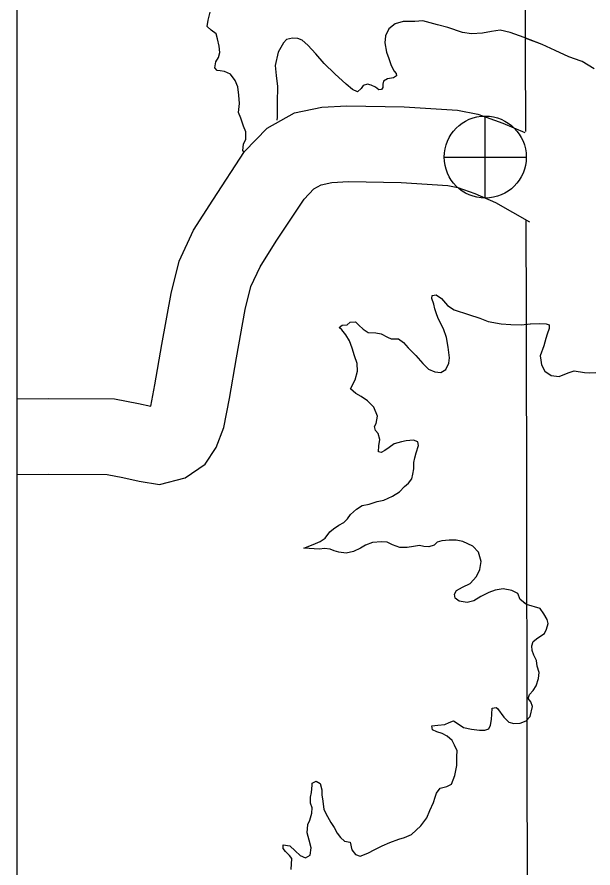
# Model space of a CAD drawing. Extents: x 1374139 to 1377472, y 1168351 to 1170484.
# Drawn here: x 1374299.15 to 1374321.95, y 1170060.21 to 1170093.91 of the extents above; entities that cross this region are included whole.
import ezdxf

# ---------------------------------------------------------------- set-up
doc = ezdxf.new("R2010")
doc.units = 0
doc.layers.add('26', color=7, linetype='Continuous')
doc.layers.add('Default', color=7, linetype='Continuous')

msp = doc.modelspace()

# ---------------------------------------------------------------- linework, layer by layer
at = {"layer": '26'}
msp.add_lwpolyline([(1374299.152, 1170388.771), (1375028.549, 1170388.771), (1375028.549, 1169604.285), (1374299.152, 1169604.285)], close=True, dxfattribs=at)
at = {"layer": 'Default'}
for p, q in [((1374317.686, 1170086.738), (1374317.686, 1170089.988)), ((1374316.061, 1170088.363), (1374319.311, 1170088.363))]:
    msp.add_line(p, q, dxfattribs=at)
for points in [[(1374319.287, 1170089.378), (1374319.21, 1170109.002), (1374319.209, 1170117.582), (1374318.066, 1170118.25), (1374316.999, 1170118.63), (1374315.986, 1170118.8), (1374315.206, 1170118.794), (1374314.399, 1170118.708), (1374313.657, 1170118.803), (1374312.961, 1170119.1), (1374311.769, 1170119.747), (1374309.752, 1170121.14), (1374307.499, 1170122.868), (1374304.377, 1170125.04), (1374301.177, 1170127.161), (1374299.152, 1170128.614)], [(1374319.287, 1170089.378), (1374319.21, 1170109.002), (1374319.209, 1170117.582), (1374318.066, 1170118.25), (1374316.999, 1170118.63), (1374315.986, 1170118.8), (1374315.206, 1170118.794), (1374314.399, 1170118.708), (1374313.657, 1170118.803), (1374312.961, 1170119.1), (1374311.769, 1170119.747), (1374309.752, 1170121.14), (1374308.172, 1170122.352)], [(1374308.124, 1170088.576), (1374308.092, 1170088.62), (1374308.117, 1170088.871), (1374308.212, 1170089.074), (1374308.207, 1170089.364), (1374308.122, 1170089.593), (1374308.006, 1170089.911), (1374307.922, 1170090.13), (1374307.955, 1170090.482), (1374307.928, 1170090.822), (1374307.891, 1170091.142), (1374307.786, 1170091.4), (1374307.601, 1170091.647), (1374307.369, 1170091.753), (1374307.199, 1170091.779), (1374307.079, 1170091.797), (1374306.987, 1170091.895), (1374307.022, 1170092.137), (1374307.128, 1170092.309), (1374307.175, 1170092.501), (1374307.16, 1170092.751), (1374307.094, 1170093.05), (1374307.04, 1170093.25), (1374306.837, 1170093.396), (1374306.684, 1170093.533), (1374306.719, 1170093.784), (1374306.793, 1170094.097)], [(1374308.124, 1170088.576), (1374308.092, 1170088.62), (1374308.117, 1170088.871), (1374308.212, 1170089.074), (1374308.207, 1170089.364), (1374308.122, 1170089.593), (1374308.006, 1170089.911), (1374307.922, 1170090.13), (1374307.955, 1170090.482), (1374307.928, 1170090.822), (1374307.891, 1170091.142), (1374307.786, 1170091.4), (1374307.601, 1170091.647), (1374307.369, 1170091.753), (1374307.199, 1170091.779), (1374307.079, 1170091.797), (1374306.987, 1170091.895), (1374307.022, 1170092.137), (1374307.128, 1170092.309), (1374307.175, 1170092.501), (1374307.16, 1170092.751), (1374307.094, 1170093.05), (1374307.04, 1170093.25), (1374306.837, 1170093.396), (1374306.684, 1170093.533), (1374306.719, 1170093.784), (1374306.793, 1170094.097)], [(1374321.521, 1170092.155), (1374321.484, 1170092.168), (1374320.991, 1170092.339), (1374320.456, 1170092.588), (1374319.942, 1170092.819), (1374319.227, 1170093.095), (1374318.673, 1170093.294), (1374318.281, 1170093.397), (1374317.932, 1170093.339), (1374317.584, 1170093.272), (1374317.145, 1170093.243), (1374316.784, 1170093.296), (1374316.2, 1170093.495), (1374315.798, 1170093.607), (1374315.216, 1170093.756), (1374314.896, 1170093.739), (1374314.436, 1170093.73), (1374314.118, 1170093.643), (1374313.873, 1170093.438), (1374313.738, 1170093.164), (1374313.714, 1170092.883), (1374313.781, 1170092.524), (1374313.866, 1170092.265), (1374313.961, 1170091.986), (1374314.076, 1170091.768), (1374314.158, 1170091.669), (1374314.169, 1170091.579), (1374314.061, 1170091.507), (1374313.822, 1170091.462), (1374313.664, 1170091.369), (1374313.636, 1170091.248), (1374313.629, 1170091.117), (1374313.581, 1170091.036), (1374313.471, 1170091.034), (1374313.339, 1170091.132), (1374313.177, 1170091.219), (1374313.026, 1170091.256), (1374312.858, 1170091.202), (1374312.78, 1170091.08), (1374312.633, 1170090.947), (1374312.431, 1170091.043), (1374312.187, 1170091.249), (1374311.739, 1170091.661), (1374311.311, 1170092.073), (1374310.984, 1170092.457), (1374310.667, 1170092.792), (1374310.443, 1170092.998), (1374310.262, 1170093.064), (1374310.062, 1170093.07), (1374309.823, 1170093.025), (1374309.696, 1170092.892), (1374309.493, 1170092.517), (1374309.374, 1170091.994), (1374309.412, 1170091.594), (1374309.46, 1170091.154), (1374309.453, 1170090.532), (1374309.454, 1170089.951), (1374309.44, 1170089.829)], [(1374321.521, 1170092.155), (1374321.484, 1170092.168), (1374320.991, 1170092.339), (1374320.456, 1170092.588), (1374319.942, 1170092.819), (1374319.227, 1170093.095), (1374318.673, 1170093.294), (1374318.281, 1170093.397), (1374317.932, 1170093.339), (1374317.584, 1170093.272), (1374317.145, 1170093.243), (1374316.784, 1170093.296), (1374316.2, 1170093.495), (1374315.798, 1170093.607), (1374315.216, 1170093.756), (1374314.896, 1170093.739), (1374314.436, 1170093.73), (1374314.118, 1170093.643), (1374313.873, 1170093.438), (1374313.738, 1170093.164), (1374313.714, 1170092.883), (1374313.781, 1170092.524), (1374313.866, 1170092.265), (1374313.961, 1170091.986), (1374314.076, 1170091.768), (1374314.158, 1170091.669), (1374314.169, 1170091.579), (1374314.061, 1170091.507), (1374313.822, 1170091.462), (1374313.664, 1170091.369), (1374313.636, 1170091.248), (1374313.629, 1170091.117), (1374313.581, 1170091.036), (1374313.471, 1170091.034), (1374313.339, 1170091.132), (1374313.177, 1170091.219), (1374313.026, 1170091.256), (1374312.858, 1170091.202), (1374312.78, 1170091.08), (1374312.633, 1170090.947), (1374312.431, 1170091.043), (1374312.187, 1170091.249), (1374311.739, 1170091.661), (1374311.311, 1170092.073), (1374310.984, 1170092.457), (1374310.667, 1170092.792), (1374310.443, 1170092.998), (1374310.262, 1170093.064), (1374310.062, 1170093.07), (1374309.823, 1170093.025), (1374309.696, 1170092.892), (1374309.493, 1170092.517), (1374309.374, 1170091.994), (1374309.412, 1170091.594), (1374309.46, 1170091.154), (1374309.453, 1170090.532), (1374309.454, 1170089.951), (1374309.44, 1170089.829)], [(1374321.521, 1170092.155), (1374321.484, 1170092.168), (1374320.991, 1170092.339), (1374320.456, 1170092.588), (1374319.942, 1170092.819), (1374319.266, 1170093.08)], [(1374321.521, 1170092.155), (1374321.484, 1170092.168), (1374320.991, 1170092.339), (1374320.456, 1170092.588), (1374319.942, 1170092.819), (1374319.266, 1170093.08)], [(1374321.999, 1170091.863), (1374321.521, 1170092.155)], [(1374321.999, 1170091.863), (1374321.521, 1170092.155)], [(1374299.152, 1170078.795), (1374300.409, 1170078.809), (1374303.014, 1170078.787), (1374303.959, 1170078.612), (1374304.447, 1170078.499), (1374304.607, 1170079.345), (1374304.884, 1170080.94), (1374305.254, 1170082.961), (1374305.568, 1170084.248), (1374306.142, 1170085.472), (1374306.898, 1170086.66), (1374308.163, 1170088.582), (1374309.05, 1170089.508), (1374310.139, 1170090.114), (1374311.219, 1170090.339), (1374312.214, 1170090.395), (1374314.475, 1170090.357), (1374316.59, 1170090.218), (1374317.393, 1170090.061), (1374318.384, 1170089.712), (1374319.249, 1170089.332)], [(1374299.152, 1170075.795), (1374300.413, 1170075.809), (1374302.727, 1170075.789), (1374303.346, 1170075.675), (1374303.992, 1170075.524), (1374304.786, 1170075.393), (1374305.812, 1170075.661), (1374306.594, 1170076.206), (1374307.031, 1170076.87), (1374307.34, 1170077.652), (1374307.559, 1170078.81), (1374307.837, 1170080.413), (1374308.189, 1170082.335), (1374308.411, 1170083.245), (1374308.776, 1170084.024), (1374309.416, 1170085.03), (1374310.518, 1170086.704), (1374310.904, 1170087.106), (1374311.198, 1170087.27), (1374311.612, 1170087.356), (1374312.274, 1170087.394), (1374314.352, 1170087.359), (1374316.201, 1170087.237), (1374316.602, 1170087.158), (1374317.281, 1170086.919), (1374318.095, 1170086.562), (1374319.436, 1170085.796)], [(1374319.418, 1170047.501), (1374319.356, 1170058.005), (1374319.315, 1170082.131), (1374319.3, 1170085.871)], [(1374312.011, 1170081.522), (1374311.909, 1170081.621), (1374312.027, 1170081.703), (1374312.217, 1170081.727), (1374312.345, 1170081.83), (1374312.545, 1170081.834), (1374312.687, 1170081.706), (1374312.86, 1170081.55), (1374313.053, 1170081.413), (1374313.353, 1170081.399), (1374313.573, 1170081.364), (1374313.816, 1170081.228), (1374313.957, 1170081.171), (1374314.257, 1170081.167), (1374314.45, 1170081.02), (1374314.634, 1170080.814), (1374314.94, 1170080.509), (1374315.216, 1170080.184), (1374315.44, 1170079.968), (1374315.692, 1170079.863), (1374315.933, 1170079.837), (1374316.13, 1170079.952), (1374316.245, 1170080.205), (1374316.271, 1170080.416), (1374316.223, 1170080.836), (1374316.155, 1170081.225), (1374316.038, 1170081.564), (1374315.82, 1170081.97), (1374315.746, 1170082.199), (1374315.692, 1170082.359), (1374315.649, 1170082.538), (1374315.574, 1170082.767), (1374315.592, 1170082.888), (1374315.741, 1170082.911), (1374315.954, 1170082.765), (1374316.19, 1170082.489), (1374316.453, 1170082.314), (1374317.026, 1170082.135), (1374317.469, 1170081.983), (1374317.801, 1170081.86), (1374318.313, 1170081.76), (1374318.693, 1170081.738), (1374319.103, 1170081.726), (1374319.482, 1170081.764), (1374319.832, 1170081.771), (1374320.102, 1170081.766), (1374320.223, 1170081.728), (1374320.216, 1170081.578), (1374320.14, 1170081.356), (1374320.084, 1170081.184), (1374320.009, 1170080.892), (1374319.867, 1170080.498), (1374319.891, 1170080.318), (1374319.915, 1170080.138), (1374320.05, 1170079.881), (1374320.293, 1170079.715), (1374320.613, 1170079.681), (1374320.97, 1170079.819), (1374321.209, 1170079.894), (1374321.61, 1170079.832), (1374321.83, 1170079.816), (1374322.06, 1170079.831)], [(1374319.46, 1170081.761), (1374319.482, 1170081.764), (1374319.832, 1170081.771), (1374320.102, 1170081.766), (1374320.223, 1170081.728), (1374320.216, 1170081.578), (1374320.14, 1170081.356), (1374320.084, 1170081.184), (1374320.009, 1170080.892), (1374319.867, 1170080.498), (1374319.891, 1170080.318), (1374319.915, 1170080.138), (1374320.05, 1170079.881), (1374320.293, 1170079.715), (1374320.613, 1170079.681), (1374320.97, 1170079.819), (1374321.209, 1170079.894), (1374321.61, 1170079.832), (1374321.83, 1170079.816), (1374322.06, 1170079.831)], [(1374319.324, 1170070.644), (1374319.07, 1170070.84), (1374318.976, 1170071.078), (1374318.743, 1170071.204), (1374318.402, 1170071.267), (1374318.083, 1170071.211), (1374317.825, 1170071.125), (1374317.509, 1170070.958), (1374317.232, 1170070.792), (1374316.974, 1170070.727), (1374316.653, 1170070.781), (1374316.491, 1170070.898), (1374316.467, 1170071.058), (1374316.554, 1170071.2), (1374316.792, 1170071.335), (1374317.089, 1170071.481), (1374317.343, 1170071.757), (1374317.477, 1170072.03), (1374317.521, 1170072.352), (1374317.414, 1170072.721), (1374317.189, 1170072.957), (1374316.806, 1170073.139), (1374316.535, 1170073.194), (1374316.255, 1170073.188), (1374315.966, 1170073.163), (1374315.787, 1170073.119), (1374315.669, 1170072.996), (1374315.45, 1170072.932), (1374315.25, 1170072.948), (1374315.08, 1170072.984), (1374314.851, 1170072.94), (1374314.591, 1170072.904), (1374314.302, 1170072.908), (1374314.02, 1170073.003), (1374313.798, 1170073.109), (1374313.577, 1170073.134), (1374313.218, 1170073.107), (1374312.95, 1170073.001), (1374312.743, 1170072.877), (1374312.476, 1170072.751), (1374312.187, 1170072.675), (1374311.897, 1170072.719), (1374311.706, 1170072.776), (1374311.544, 1170072.833), (1374311.324, 1170072.858), (1374311.124, 1170072.844), (1374310.504, 1170072.872), (1374310.881, 1170073.02), (1374311.158, 1170073.146), (1374311.346, 1170073.27), (1374311.531, 1170073.524), (1374311.678, 1170073.647), (1374311.885, 1170073.782), (1374312.093, 1170073.896), (1374312.24, 1170074.04), (1374312.357, 1170074.212), (1374312.592, 1170074.428), (1374312.819, 1170074.562), (1374313.098, 1170074.618), (1374313.406, 1170074.725), (1374313.675, 1170074.78), (1374314.021, 1170074.937), (1374314.288, 1170075.113), (1374314.493, 1170075.318), (1374314.651, 1170075.451), (1374314.777, 1170075.624), (1374314.824, 1170075.806), (1374314.859, 1170076.017), (1374314.854, 1170076.267), (1374314.9, 1170076.459), (1374314.957, 1170076.65), (1374315.041, 1170076.943), (1374315.018, 1170077.093), (1374314.847, 1170077.159), (1374314.557, 1170077.133), (1374314.378, 1170077.09), (1374314.08, 1170077.014), (1374313.883, 1170076.869), (1374313.715, 1170076.746), (1374313.567, 1170076.672), (1374313.457, 1170076.69), (1374313.472, 1170076.931), (1374313.517, 1170077.183), (1374313.442, 1170077.412), (1374313.34, 1170077.54), (1374313.297, 1170077.699), (1374313.364, 1170077.811), (1374313.428, 1170078.103), (1374313.281, 1170078.461), (1374313.027, 1170078.706), (1374312.773, 1170078.882), (1374312.561, 1170078.998), (1374312.357, 1170079.184), (1374312.54, 1170079.548), (1374312.633, 1170079.881), (1374312.617, 1170080.192), (1374312.511, 1170080.5), (1374312.425, 1170080.799), (1374312.31, 1170081.087), (1374312.165, 1170081.325), (1374312.011, 1170081.522)], [(1374318.116, 1170066.57), (1374318.167, 1170066.531), (1374318.423, 1170066.186), (1374318.617, 1170065.989), (1374318.818, 1170065.933), (1374319.068, 1170065.948), (1374319.306, 1170066.043), (1374319.462, 1170066.207), (1374319.554, 1170066.609), (1374319.491, 1170066.789), (1374319.388, 1170066.927), (1374319.445, 1170067.078), (1374319.582, 1170067.242), (1374319.708, 1170067.424), (1374319.792, 1170067.717), (1374319.817, 1170067.958), (1374319.742, 1170068.207), (1374319.718, 1170068.427), (1374319.614, 1170068.635), (1374319.55, 1170068.825), (1374319.527, 1170069.005), (1374319.583, 1170069.176), (1374319.77, 1170069.33), (1374320.037, 1170069.496), (1374320.113, 1170069.668), (1374320.179, 1170069.89), (1374320.135, 1170070.059), (1374320.001, 1170070.277), (1374319.857, 1170070.485), (1374319.324, 1170070.644)], [(1374319.324, 1170070.644), (1374319.227, 1170070.719)], [(1374319.425, 1170066.877), (1374319.388, 1170066.927), (1374319.445, 1170067.078), (1374319.582, 1170067.242), (1374319.708, 1170067.424), (1374319.792, 1170067.717), (1374319.817, 1170067.958), (1374319.742, 1170068.207), (1374319.718, 1170068.427), (1374319.614, 1170068.635), (1374319.55, 1170068.825), (1374319.527, 1170069.005), (1374319.583, 1170069.176), (1374319.77, 1170069.33), (1374320.037, 1170069.496), (1374320.113, 1170069.668), (1374320.179, 1170069.89), (1374320.135, 1170070.059), (1374320.001, 1170070.277), (1374319.857, 1170070.485), (1374319.324, 1170070.644)], [(1374309.998, 1170060.152), (1374310.029, 1170060.593), (1374309.937, 1170060.702), (1374309.784, 1170060.869), (1374309.692, 1170060.978), (1374309.689, 1170061.128), (1374309.949, 1170061.093), (1374310.163, 1170060.897), (1374310.357, 1170060.71), (1374310.569, 1170060.614), (1374310.756, 1170060.718), (1374310.791, 1170061.01), (1374310.714, 1170061.319), (1374310.639, 1170061.608), (1374310.662, 1170061.939), (1374310.739, 1170062.111), (1374310.823, 1170062.384), (1374310.829, 1170062.594), (1374310.775, 1170062.774), (1374310.771, 1170063.014), (1374310.807, 1170063.205), (1374310.831, 1170063.486), (1374310.839, 1170063.577), (1374310.988, 1170063.65), (1374311.149, 1170063.563), (1374311.215, 1170063.304), (1374311.219, 1170063.103), (1374311.254, 1170062.853), (1374311.3, 1170062.524), (1374311.445, 1170062.256), (1374311.58, 1170062.018), (1374311.704, 1170061.81), (1374311.828, 1170061.592), (1374311.962, 1170061.424), (1374312.115, 1170061.277), (1374312.345, 1170061.232), (1374312.411, 1170060.932), (1374312.545, 1170060.745), (1374312.736, 1170060.678), (1374313.034, 1170060.794), (1374313.321, 1170060.941), (1374313.608, 1170061.087), (1374313.915, 1170061.223), (1374314.262, 1170061.351), (1374314.49, 1170061.425), (1374314.768, 1170061.541), (1374315.131, 1170061.879), (1374315.375, 1170062.195), (1374315.499, 1170062.488), (1374315.642, 1170062.802), (1374315.708, 1170063.014), (1374315.755, 1170063.175), (1374315.901, 1170063.378), (1374316.169, 1170063.434), (1374316.357, 1170063.538), (1374316.481, 1170063.871), (1374316.563, 1170064.274), (1374316.566, 1170064.625), (1374316.581, 1170064.845), (1374316.467, 1170065.074), (1374316.383, 1170065.262), (1374316.18, 1170065.429), (1374315.978, 1170065.535), (1374315.776, 1170065.601), (1374315.605, 1170065.688), (1374315.572, 1170065.847), (1374315.811, 1170065.862), (1374316.081, 1170065.888), (1374316.259, 1170065.972), (1374316.427, 1170066.045), (1374316.61, 1170065.919), (1374316.823, 1170065.772), (1374317.144, 1170065.709), (1374317.454, 1170065.675), (1374317.664, 1170065.669), (1374317.833, 1170065.723), (1374317.9, 1170065.874), (1374317.936, 1170066.086), (1374317.941, 1170066.306), (1374317.967, 1170066.537), (1374318.116, 1170066.57)]]:
    msp.add_lwpolyline(points, dxfattribs=at)
msp.add_circle((1374317.686, 1170088.363), 1.625, dxfattribs=at)

doc.saveas('drawing.dxf')
